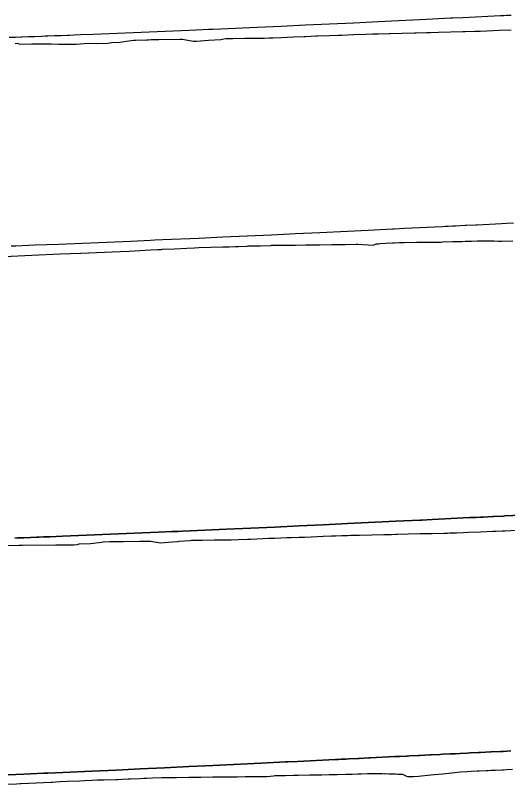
# Model space of a CAD drawing. Extents: x -70 to 701944, y -4 to 666871.
# Drawn here: x 693440.5 to 693646, y 666523.6 to 666844.8 of the extents above; entities that cross this region are included whole.
import ezdxf

# ---------------------------------------------------------------- set-up
doc = ezdxf.new("R2010")
doc.units = 0
for name, color, linetype in [('R_Fin Surface', 7, 'Continuous'), ('R_No Plot', 7, 'Continuous'), ('T_Notes', 7, 'Continuous')]:
    doc.layers.add(name, color=color, linetype=linetype)

msp = doc.modelspace()

# ---------------------------------------------------------------- linework, layer by layer
at = {"layer": 'R_Fin Surface'}
for points in [[(693440.21, 666626.57), (693441.3, 666626.62), (693444.02, 666626.72), (693446.75, 666626.83), (693449.47, 666626.93), (693450.21, 666626.96), (693452.2, 666627.04), (693454.93, 666627.15), (693460.21, 666627.36), (693470.21, 666627.76), (693480.21, 666628.17), (693490.21, 666628.58), (693500.21, 666629.01), (693505.8, 666629.25), (693508.39, 666629.36), (693508.39, 666629.36), (693508.4, 666629.36), (693508.4, 666629.36), (693510.21, 666629.44), (693510.21, 666629.44), (693510.21, 666629.44), (693513.45, 666629.58), (693513.45, 666629.58), (693528.6, 666630.25), (693528.6, 666630.25), (693538.7, 666630.7), (693538.7, 666630.7), (693548.81, 666631.17), (693548.81, 666631.17), (693558.91, 666631.64), (693558.91, 666631.64), (693569.02, 666632.11), (693569.02, 666632.11), (693579.12, 666632.6), (693579.12, 666632.6), (693599.33, 666633.58), (693599.33, 666633.58), (693609.43, 666634.07), (693609.43, 666634.07), (693610.21, 666634.11), (693610.21, 666634.11), (693610.21, 666634.11), (693614.48, 666634.32), (693614.48, 666634.32), (693630.21, 666635.09), (693631.57, 666635.15), (693631.57, 666635.15), (693631.57, 666635.15), (693632.68, 666635.21), (693634.69, 666635.3), (693634.69, 666635.3), (693635.81, 666635.36), (693635.81, 666635.36), (693639.74, 666635.55), (693639.74, 666635.55), (693640.05, 666635.56), (693640.21, 666635.57), (693640.21, 666635.57), (693640.21, 666635.57), (693644.29, 666635.77), (693644.79, 666635.8), (693644.79, 666635.8), (693654.9, 666636.29)], [(693434.01, 666527.58), (693444.01, 666528), (693449.6, 666528.24), (693452.19, 666528.35), (693452.19, 666528.35), (693452.2, 666528.35), (693452.2, 666528.35), (693454.01, 666528.43), (693454.01, 666528.43), (693454.01, 666528.43), (693457.25, 666528.57), (693457.25, 666528.57), (693472.4, 666529.24), (693472.4, 666529.24), (693482.51, 666529.7), (693482.51, 666529.7), (693492.61, 666530.16), (693492.61, 666530.16), (693502.71, 666530.63), (693502.71, 666530.63), (693512.82, 666531.11), (693512.82, 666531.11), (693522.92, 666531.59), (693522.92, 666531.59), (693543.13, 666532.58), (693543.13, 666532.58), (693553.23, 666533.07), (693553.23, 666533.07), (693554.01, 666533.11), (693554.01, 666533.11), (693554.01, 666533.11), (693558.28, 666533.31), (693558.28, 666533.31), (693574.01, 666534.08), (693575.37, 666534.15), (693575.37, 666534.15), (693575.37, 666534.15), (693576.48, 666534.2), (693578.49, 666534.3), (693578.49, 666534.3), (693579.61, 666534.35), (693579.61, 666534.35), (693583.54, 666534.55), (693583.54, 666534.55), (693583.85, 666534.56), (693584.01, 666534.57), (693584.01, 666534.57), (693584.01, 666534.57), (693588.09, 666534.77), (693588.59, 666534.79), (693588.59, 666534.79), (693598.7, 666535.28), (693600.8, 666535.39), (693600.8, 666535.39), (693603.75, 666535.53), (693604.01, 666535.54), (693605.03, 666535.59), (693605.03, 666535.59), (693605.03, 666535.59), (693608.8, 666535.78), (693608.8, 666535.78), (693609.26, 666535.8), (693609.26, 666535.8), (693609.26, 666535.8), (693613.49, 666536), (693613.49, 666536), (693613.85, 666536.02), (693613.85, 666536.02), (693614.01, 666536.03), (693617.71, 666536.21), (693617.71, 666536.21), (693618.91, 666536.27), (693618.91, 666536.27), (693621.94, 666536.42), (693623.96, 666536.51), (693624.01, 666536.52), (693626.16, 666536.62), (693626.16, 666536.62), (693629.01, 666536.76), (693630.38, 666536.83), (693630.38, 666536.83), (693633.8, 666536.99), (693633.8, 666536.99), (693634.01, 666537), (693634.06, 666537.01), (693634.06, 666537.01), (693634.6, 666537.03), (693634.6, 666537.03), (693634.6, 666537.03), (693638.82, 666537.24), (693639.11, 666537.25), (693639.11, 666537.25), (693643.04, 666537.44), (693644.01, 666537.49), (693644.16, 666537.5), (693644.16, 666537.5), (693647.26, 666537.65)]]:
    msp.add_lwpolyline(points, dxfattribs=at)
at = {"layer": 'R_No Plot'}
for points in [[(693430.12, 666623.38), (693442.05, 666623.59), (693442.09, 666623.58), (693442.09, 666623.58), (693442.36, 666623.61), (693442.7, 666623.64), (693443.25, 666623.63), (693457.41, 666623.68), (693457.82, 666623.72), (693460.36, 666623.69), (693464.87, 666623.69), (693466.27, 666623.93), (693466.63, 666624.07), (693466.65, 666624.08), (693467.13, 666624.11), (693471.84, 666624.26), (693476.38, 666624.91), (693477.19, 666625.01), (693479.94, 666625.08), (693485.55, 666625.2), (693492.32, 666625.26), (693496.87, 666625.34), (693497.74, 666625.18), (693501.02, 666624.62), (693506.05, 666624.93), (693508.39, 666625.19), (693508.4, 666625.19), (693508.82, 666625.23), (693513.4, 666625.53), (693513.45, 666625.55), (693514, 666625.67), (693517.92, 666625.72), (693518.5, 666625.73), (693523.55, 666625.79), (693528.6, 666625.84), (693530.49, 666625.87), (693533.65, 666625.96), (693537.43, 666626.08), (693538.7, 666626.13), (693543.76, 666626.35), (693546.19, 666626.46), (693548.81, 666626.56), (693553.86, 666626.76), (693555.61, 666626.83), (693558.91, 666626.93), (693561.23, 666627.01), (693563.96, 666627.12), (693569.02, 666627.32), (693572.48, 666627.46), (693574.07, 666627.52), (693576.81, 666627.61), (693579.12, 666627.68), (693580.52, 666627.73), (693584.17, 666627.81), (693589.22, 666627.93), (693594.27, 666628.04), (693597.49, 666628.12), (693599.33, 666628.18), (693600.04, 666628.2), (693604.38, 666628.3), (693609.43, 666628.41), (693614.48, 666628.52), (693619.53, 666628.64), (693620.85, 666628.67), (693621.79, 666628.69), (693624.59, 666628.81), (693627.51, 666628.94), (693629.64, 666629.03), (693634.69, 666629.23), (693639.74, 666629.44), (693641.08, 666629.49), (693643.71, 666629.6), (693644.79, 666629.64), (693649.85, 666629.84)], [(693430.39, 666523.61), (693440.96, 666523.99), (693442.51, 666524.06), (693442.92, 666524.07), (693452.19, 666524.51), (693452.19, 666524.51), (693455.47, 666524.67), (693455.96, 666524.69), (693457.25, 666524.75), (693459.21, 666524.84), (693462.3, 666524.99), (693467.35, 666525.24), (693469.34, 666525.34), (693472.4, 666525.48), (693474.7, 666525.58), (693477.45, 666525.66), (693482.51, 666525.78), (693483.16, 666525.8), (693487.56, 666525.98), (693488.57, 666526.02), (693492.61, 666526.2), (693494.17, 666526.27), (693495.29, 666526.29), (693497.66, 666526.39), (693501.56, 666526.55), (693502.71, 666526.57), (693507.76, 666526.63), (693512.82, 666526.69), (693513.42, 666526.7), (693516.17, 666526.74), (693517.87, 666526.76), (693522.92, 666526.81), (693525.2, 666526.83), (693527.97, 666526.87), (693530.82, 666526.9), (693533.02, 666526.92), (693536.46, 666526.95), (693538.08, 666526.97), (693543.13, 666527.02), (693545.46, 666527.04), (693548.18, 666527.32), (693548.82, 666527.38), (693550.57, 666527.41), (693551.53, 666527.43), (693553.23, 666527.47), (693556.59, 666527.55), (693557.39, 666527.56), (693558.28, 666527.59), (693558.48, 666527.59), (693563.33, 666527.69), (693563.72, 666527.7), (693567.66, 666527.74), (693568.39, 666527.75), (693571.41, 666527.77), (693573.44, 666527.81), (693574.75, 666527.83), (693578.49, 666527.95), (693581.12, 666528.03), (693583.54, 666528.12), (693584.8, 666528.16), (693587.44, 666528.23), (693588.47, 666528.25), (693588.59, 666528.25), (693593.65, 666528.19), (693594.65, 666528.18), (693594.79, 666528.19), (693596.35, 666528.18), (693598.32, 666528.15), (693598.35, 666528.15), (693598.7, 666528.13), (693599.2, 666528.1), (693600.07, 666528.03), (693602.09, 666527.98), (693603.75, 666527.16), (693604.15, 666526.97), (693606.66, 666526.94), (693608.8, 666527.15), (693613.85, 666527.66), (693615.42, 666527.82), (693618.91, 666528.17), (693623.96, 666528.69), (693626.33, 666528.94), (693629.01, 666529.09), (693630.78, 666529.19), (693633.26, 666529.34), (693634.06, 666529.38), (693636.97, 666529.51), (693637.8, 666529.54), (693639.09, 666529.62), (693639.11, 666529.62), (693640.18, 666529.69), (693640.35, 666529.7), (693640.71, 666529.71), (693643.65, 666529.8), (693644.16, 666529.83), (693645.49, 666529.9), (693648.06, 666530.06)]]:
    msp.add_lwpolyline(points, dxfattribs=at)
at = {"layer": 'T_Notes'}
for points in [[(693647.44, 666844.84), (693645.43, 666844.74), (693644.32, 666844.69), (693642.96, 666844.62), (693627.24, 666843.86), (693622.96, 666843.65), (693622.18, 666843.61), (693612.08, 666843.12), (693591.87, 666842.13), (693581.77, 666841.65), (693571.67, 666841.17), (693561.56, 666840.7), (693551.46, 666840.24), (693541.35, 666839.78), (693526.2, 666839.12), (693522.96, 666838.97), (693521.15, 666838.9), (693518.55, 666838.78), (693512.96, 666838.54), (693502.96, 666838.12), (693492.96, 666837.7), (693482.96, 666837.29), (693472.96, 666836.89), (693467.68, 666836.68), (693464.96, 666836.58), (693462.96, 666836.5), (693462.23, 666836.47), (693459.5, 666836.36), (693456.78, 666836.26), (693454.06, 666836.15), (693452.96, 666836.11), (693451.34, 666836.05), (693448.63, 666835.94), (693445.92, 666835.84), (693443.22, 666835.74), (693442.96, 666835.73), (693440.53, 666835.64), (693437.84, 666835.54)], [(693440.35, 666833.16), (693441.47, 666833.17), (693441.68, 666833.11), (693442.38, 666832.88), (693447.4, 666832.92), (693455.4, 666832.98), (693458.61, 666832.82), (693460.04, 666832.8), (693465.87, 666832.83), (693470.82, 666833.2), (693474.27, 666833.16), (693479.04, 666833.28), (693480.79, 666833.57), (693484.14, 666833.67), (693487.85, 666834.21), (693489.81, 666834.51), (693490.65, 666834.56), (693495.24, 666834.66), (693496.1, 666834.68), (693497.2, 666834.71), (693498.53, 666834.72), (693500.3, 666834.75), (693509.25, 666834.9), (693509.72, 666834.87), (693510.26, 666834.89), (693514.74, 666834.14), (693515.34, 666834.04), (693515.83, 666834.07), (693516.09, 666834.1), (693521.15, 666834.45), (693526.2, 666834.79), (693526.85, 666834.84), (693528.32, 666835.18), (693531.25, 666835.21), (693536.3, 666835.28), (693537.72, 666835.3), (693541.35, 666835.34), (693544.32, 666835.37), (693546.41, 666835.44), (693547.99, 666835.49), (693551.46, 666835.64), (693556.51, 666835.86), (693560.99, 666836.05), (693561.56, 666836.07), (693566.07, 666836.25), (693566.61, 666836.27), (693571.67, 666836.43), (693575.08, 666836.54), (693576.72, 666836.61), (693581.61, 666836.81), (693581.77, 666836.82), (693586.82, 666836.98), (693589.64, 666837.08), (693591.87, 666837.15), (693596.52, 666837.31), (693596.93, 666837.32), (693601.98, 666837.43), (693607.03, 666837.55), (693607.75, 666837.57), (693612.08, 666837.7), (693613.72, 666837.76), (693617.13, 666837.83), (693622.18, 666837.95), (693627.24, 666838.06), (693628.22, 666838.09), (693632.29, 666838.21), (693634.52, 666838.27), (693637.34, 666838.39), (693642.39, 666838.61), (693647.44, 666838.83)], [(693648.39, 666758.01), (693645.44, 666757.87), (693643.34, 666757.76), (693633.23, 666757.27), (693632.73, 666757.25), (693628.65, 666757.05), (693628.49, 666757.04), (693628.18, 666757.03), (693624.25, 666756.83), (693623.13, 666756.78), (693621.12, 666756.68), (693620.01, 666756.63), (693618.65, 666756.56), (693602.92, 666755.79), (693598.65, 666755.59), (693597.87, 666755.55), (693587.77, 666755.06), (693567.56, 666754.07), (693557.45, 666753.59), (693547.35, 666753.11), (693537.25, 666752.64), (693527.14, 666752.18), (693517.04, 666751.72), (693501.88, 666751.05), (693498.64, 666750.91), (693496.83, 666750.83), (693494.24, 666750.72), (693488.65, 666750.48), (693478.65, 666750.06), (693468.65, 666749.64), (693458.65, 666749.23), (693448.65, 666748.83), (693443.37, 666748.62), (693440.64, 666748.51), (693438.65, 666748.44)], [(693435.81, 666744.11), (693447.32, 666744.72), (693459.11, 666745.21), (693467.79, 666745.6), (693484.24, 666746.27), (693488.02, 666746.44), (693496.83, 666746.89), (693500.01, 666747.06), (693501.51, 666747.14), (693501.54, 666747.14), (693501.73, 666747.15), (693501.88, 666747.15), (693506.94, 666747.4), (693511.99, 666747.64), (693515.22, 666747.8), (693517.02, 666747.88), (693517.04, 666747.88), (693522.09, 666748.01), (693527.14, 666748.14), (693529.76, 666748.21), (693532.2, 666748.31), (693533.68, 666748.37), (693537.25, 666748.53), (693537.72, 666748.55), (693542.3, 666748.63), (693542.83, 666748.64), (693547.07, 666748.81), (693547.35, 666748.82), (693552.4, 666748.88), (693555.07, 666748.91), (693557.45, 666748.95), (693561.66, 666749.01), (693562.51, 666749.02), (693566.85, 666749.06), (693567.56, 666749.07), (693572.61, 666749.13), (693576.28, 666749.18), (693577.66, 666749.19), (693578.11, 666749.19), (693582.71, 666749.24), (693583.4, 666749.25), (693587.77, 666749.06), (693589.99, 666748.95), (693591.02, 666749.39), (693592.04, 666749.44), (693592.82, 666749.52), (693595.01, 666749.74), (693597.87, 666749.86), (693598.7, 666749.89), (693600.8, 666749.94), (693600.97, 666749.94), (693601.2, 666749.95), (693602.92, 666749.99), (693607.97, 666750.09), (693608.29, 666750.1), (693613.03, 666750.15), (693613.6, 666750.15), (693616.4, 666750.17), (693618.08, 666750.2), (693618.89, 666750.22), (693623.13, 666750.35), (693626.81, 666750.47), (693628.18, 666750.52), (693629.15, 666750.55), (693630.83, 666750.59), (693633.23, 666750.64), (693635.45, 666750.67), (693636.85, 666750.66), (693636.88, 666750.66), (693638.28, 666750.66), (693640.2, 666750.65), (693642.02, 666750.62), (693643.34, 666750.62), (693643.38, 666750.62), (693648.15, 666750.64)], [(693654.9, 666636.29), (693644.79, 666635.8), (693644.29, 666635.77), (693640.21, 666635.57), (693640.05, 666635.56), (693639.74, 666635.55), (693635.81, 666635.36), (693634.69, 666635.3), (693632.68, 666635.21), (693631.57, 666635.15), (693630.21, 666635.09), (693614.48, 666634.32), (693610.21, 666634.11), (693609.43, 666634.07), (693599.33, 666633.58), (693579.12, 666632.6), (693569.02, 666632.11), (693558.91, 666631.64), (693548.81, 666631.17), (693538.7, 666630.7), (693528.6, 666630.25), (693513.45, 666629.58), (693510.21, 666629.44), (693508.39, 666629.36), (693505.8, 666629.25), (693500.21, 666629.01), (693490.21, 666628.58), (693480.21, 666628.17), (693470.21, 666627.76), (693460.21, 666627.36), (693454.93, 666627.15), (693452.2, 666627.04), (693450.21, 666626.96), (693449.47, 666626.93), (693446.75, 666626.83), (693444.02, 666626.72), (693441.3, 666626.62), (693440.21, 666626.57)], [(693430.12, 666623.38), (693442.05, 666623.59), (693442.09, 666623.58), (693442.36, 666623.61), (693442.7, 666623.64), (693443.25, 666623.63), (693457.41, 666623.68), (693457.82, 666623.72), (693460.36, 666623.69), (693464.87, 666623.69), (693466.27, 666623.93), (693466.63, 666624.07), (693466.65, 666624.08), (693467.13, 666624.11), (693471.84, 666624.26), (693476.38, 666624.91), (693477.19, 666625.01), (693479.94, 666625.08), (693485.55, 666625.2), (693492.32, 666625.26), (693496.87, 666625.34), (693497.74, 666625.18), (693501.02, 666624.62), (693506.05, 666624.93), (693508.39, 666625.19), (693508.82, 666625.23), (693513.4, 666625.53), (693513.45, 666625.55), (693514, 666625.67), (693517.92, 666625.72), (693518.5, 666625.73), (693523.55, 666625.79), (693528.6, 666625.84), (693530.49, 666625.87), (693533.65, 666625.96), (693537.43, 666626.08), (693538.7, 666626.13), (693543.76, 666626.35), (693546.19, 666626.46), (693548.81, 666626.56), (693553.86, 666626.76), (693555.61, 666626.83), (693558.91, 666626.93), (693561.23, 666627.01), (693563.96, 666627.12), (693569.02, 666627.32), (693572.48, 666627.46), (693574.07, 666627.52), (693576.81, 666627.61), (693579.12, 666627.68), (693580.52, 666627.73), (693584.17, 666627.81), (693589.22, 666627.93), (693594.27, 666628.04), (693597.49, 666628.12), (693599.33, 666628.18), (693600.04, 666628.2), (693604.38, 666628.3), (693609.43, 666628.41), (693614.48, 666628.52), (693619.53, 666628.64), (693620.85, 666628.67), (693621.79, 666628.69), (693624.59, 666628.81), (693627.51, 666628.94), (693629.64, 666629.03), (693634.69, 666629.23), (693639.74, 666629.44), (693641.08, 666629.49), (693643.71, 666629.6), (693644.79, 666629.64), (693649.85, 666629.84)], [(693647.26, 666537.65), (693644.16, 666537.5), (693644.01, 666537.49), (693643.04, 666537.44), (693639.11, 666537.25), (693638.82, 666537.24), (693634.6, 666537.03), (693634.06, 666537.01), (693634.01, 666537), (693633.8, 666536.99), (693630.38, 666536.83), (693629.01, 666536.76), (693626.16, 666536.62), (693624.01, 666536.52), (693623.96, 666536.51), (693621.94, 666536.42), (693618.91, 666536.27), (693617.71, 666536.21), (693614.01, 666536.03), (693613.85, 666536.02), (693613.49, 666536), (693609.26, 666535.8), (693608.8, 666535.78), (693605.03, 666535.59), (693604.01, 666535.54), (693603.75, 666535.53), (693600.8, 666535.39), (693598.7, 666535.28), (693588.59, 666534.79), (693588.09, 666534.77), (693584.01, 666534.57), (693583.85, 666534.56), (693583.54, 666534.55), (693579.61, 666534.35), (693578.49, 666534.3), (693576.48, 666534.2), (693575.37, 666534.15), (693574.01, 666534.08), (693558.28, 666533.31), (693554.01, 666533.11), (693553.23, 666533.07), (693543.13, 666532.58), (693522.92, 666531.59), (693512.82, 666531.11), (693502.71, 666530.63), (693492.61, 666530.16), (693482.51, 666529.7), (693472.4, 666529.24), (693457.25, 666528.57), (693454.01, 666528.43), (693452.19, 666528.35), (693449.6, 666528.24), (693444.01, 666528), (693434.01, 666527.58)], [(693430.39, 666523.61), (693440.96, 666523.99), (693442.51, 666524.06), (693442.92, 666524.07), (693452.19, 666524.51), (693455.47, 666524.67), (693455.96, 666524.69), (693457.25, 666524.75), (693459.21, 666524.84), (693462.3, 666524.99), (693467.35, 666525.24), (693469.34, 666525.34), (693472.4, 666525.48), (693474.7, 666525.58), (693477.45, 666525.66), (693482.51, 666525.78), (693483.16, 666525.8), (693487.56, 666525.98), (693488.57, 666526.02), (693492.61, 666526.2), (693494.17, 666526.27), (693495.29, 666526.29), (693497.66, 666526.39), (693501.56, 666526.55), (693502.71, 666526.57), (693507.76, 666526.63), (693512.82, 666526.69), (693513.42, 666526.7), (693516.17, 666526.74), (693517.87, 666526.76), (693522.92, 666526.81), (693525.2, 666526.83), (693527.97, 666526.87), (693530.82, 666526.9), (693533.02, 666526.92), (693536.46, 666526.95), (693538.08, 666526.97), (693543.13, 666527.02), (693545.46, 666527.04), (693548.18, 666527.32), (693548.82, 666527.38), (693550.57, 666527.41), (693551.53, 666527.43), (693553.23, 666527.47), (693556.59, 666527.55), (693557.39, 666527.56), (693558.28, 666527.59), (693558.48, 666527.59), (693563.33, 666527.69), (693563.72, 666527.7), (693567.66, 666527.74), (693568.39, 666527.75), (693571.41, 666527.77), (693573.44, 666527.81), (693574.75, 666527.83), (693578.49, 666527.95), (693581.12, 666528.03), (693583.54, 666528.12), (693584.8, 666528.16), (693587.44, 666528.23), (693588.47, 666528.25), (693588.59, 666528.25), (693593.65, 666528.19), (693594.65, 666528.18), (693594.79, 666528.19), (693596.35, 666528.18), (693598.32, 666528.15), (693598.35, 666528.15), (693598.7, 666528.13), (693599.2, 666528.1), (693600.07, 666528.03), (693602.09, 666527.98), (693603.75, 666527.16), (693604.15, 666526.97), (693606.66, 666526.94), (693608.8, 666527.15), (693613.85, 666527.66), (693615.42, 666527.82), (693618.91, 666528.17), (693623.96, 666528.69), (693626.33, 666528.94), (693629.01, 666529.09), (693630.78, 666529.19), (693633.26, 666529.34), (693634.06, 666529.38), (693636.97, 666529.51), (693637.8, 666529.54), (693639.09, 666529.62), (693639.11, 666529.62), (693640.18, 666529.69), (693640.35, 666529.7), (693640.71, 666529.71), (693643.65, 666529.8), (693644.16, 666529.83), (693645.49, 666529.9), (693648.06, 666530.06)]]:
    msp.add_lwpolyline(points, dxfattribs=at)

doc.saveas('drawing.dxf')
